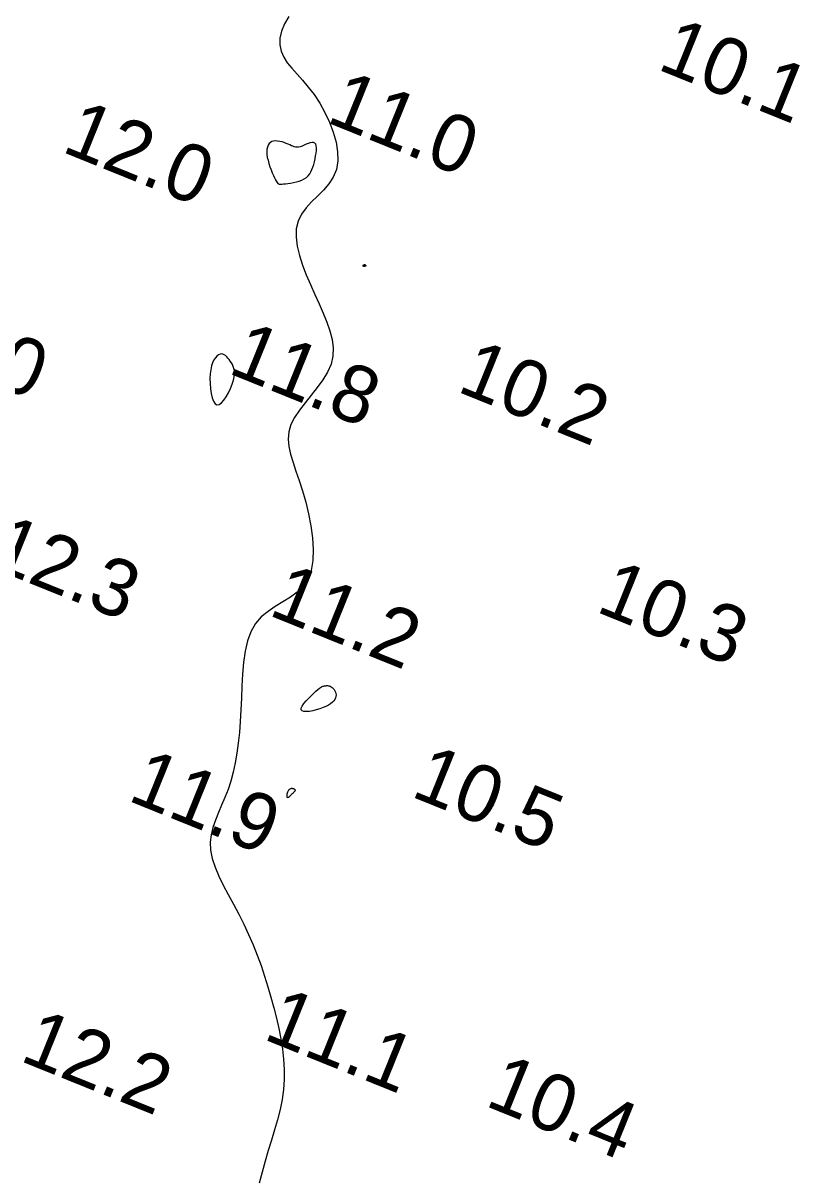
# Model space of a CAD drawing. Extents: x 3040093 to 3056816, y 408076 to 509144.
# Drawn here: x 3044023.5 to 3044091.5, y 439089.7 to 439191 of the extents above; entities that cross this region are included whole.
import ezdxf

# ---------------------------------------------------------------- set-up
doc = ezdxf.new("R2010")
doc.units = 0
doc.layers.add('V-CHAN-CONT-EL12-1112', color=7, linetype='Continuous')
doc.layers.add('V-TOPO-SOUN-0810', color=7, linetype='Continuous')

msp = doc.modelspace()

# ---------------------------------------------------------------- linework, layer by layer
at = {"layer": 'V-CHAN-CONT-EL12-1112'}
msp.add_lwpolyline([(3044046.73, 439191.63), (3044046.35, 439190.98), (3044046.1, 439190.34), (3044045.96, 439189.71), (3044045.95, 439189.12), (3044046.06, 439188.57), (3044046.29, 439188.06), (3044046.6, 439187.57), (3044047, 439187.08), (3044047.45, 439186.57), (3044047.93, 439186.03), (3044048.44, 439185.43), (3044048.95, 439184.77), (3044049.44, 439184.03), (3044049.9, 439183.22), (3044050.3, 439182.36), (3044050.63, 439181.49), (3044050.88, 439180.62), (3044051.01, 439179.77), (3044051.03, 439178.96), (3044050.9, 439178.22), (3044050.63, 439177.55), (3044050.23, 439176.96), (3044049.76, 439176.41), (3044049.24, 439175.89), (3044048.72, 439175.38), (3044048.24, 439174.86), (3044047.83, 439174.3), (3044047.54, 439173.69), (3044047.39, 439173.02), (3044047.37, 439172.29), (3044047.47, 439171.51), (3044047.67, 439170.69), (3044047.93, 439169.84), (3044048.26, 439168.99), (3044048.62, 439168.13), (3044049, 439167.28), (3044049.39, 439166.45), (3044049.75, 439165.64), (3044050.07, 439164.85), (3044050.33, 439164.08), (3044050.52, 439163.33), (3044050.61, 439162.59), (3044050.58, 439161.87), (3044050.43, 439161.16), (3044050.13, 439160.47), (3044049.71, 439159.78), (3044049.22, 439159.11), (3044048.69, 439158.44), (3044048.16, 439157.79), (3044047.66, 439157.14), (3044047.23, 439156.5), (3044046.92, 439155.87), (3044046.74, 439155.24), (3044046.69, 439154.6), (3044046.74, 439153.95), (3044046.89, 439153.27), (3044047.1, 439152.56), (3044047.35, 439151.79), (3044047.64, 439150.96), (3044047.93, 439150.06), (3044048.21, 439149.09), (3044048.46, 439148.06), (3044048.66, 439147.01), (3044048.8, 439145.95), (3044048.86, 439144.93), (3044048.83, 439143.97), (3044048.68, 439143.09), (3044048.41, 439142.33), (3044048, 439141.7), (3044047.47, 439141.18), (3044046.87, 439140.74), (3044046.21, 439140.34), (3044045.55, 439139.94), (3044044.91, 439139.51), (3044044.32, 439139.03), (3044043.81, 439138.44), (3044043.41, 439137.73), (3044043.12, 439136.92), (3044042.91, 439136.01), (3044042.77, 439135.03), (3044042.68, 439134.01), (3044042.62, 439132.96), (3044042.58, 439131.91), (3044042.54, 439130.88), (3044042.48, 439129.87), (3044042.4, 439128.91), (3044042.31, 439127.98), (3044042.18, 439127.1), (3044042.04, 439126.24), (3044041.86, 439125.43), (3044041.65, 439124.65), (3044041.41, 439123.91), (3044041.14, 439123.21), (3044040.85, 439122.54), (3044040.56, 439121.88), (3044040.3, 439121.23), (3044040.08, 439120.59), (3044039.93, 439119.94), (3044039.85, 439119.28), (3044039.88, 439118.59), (3044040.02, 439117.86), (3044040.27, 439117.11), (3044040.6, 439116.33), (3044040.99, 439115.53), (3044041.42, 439114.7), (3044041.88, 439113.85), (3044042.35, 439112.98), (3044042.79, 439112.1), (3044043.21, 439111.21), (3044043.6, 439110.3), (3044043.96, 439109.39), (3044044.3, 439108.48), (3044044.61, 439107.55), (3044044.89, 439106.63), (3044045.16, 439105.71), (3044045.41, 439104.79), (3044045.64, 439103.88), (3044045.85, 439102.98), (3044046.03, 439102.07), (3044046.17, 439101.17), (3044046.28, 439100.28), (3044046.33, 439099.39), (3044046.33, 439098.51), (3044046.27, 439097.62), (3044046.15, 439096.75), (3044045.97, 439095.87), (3044045.74, 439094.98), (3044045.49, 439094.09), (3044045.21, 439093.19), (3044044.93, 439092.28), (3044044.65, 439091.35), (3044044.39, 439090.39), (3044044.15, 439089.42)], dxfattribs=at)
for points in [[(3044044.91, 439179.02), (3044044.99, 439178.74), (3044045.08, 439178.46), (3044045.18, 439178.19), (3044045.28, 439177.93), (3044045.39, 439177.7), (3044045.48, 439177.48), (3044045.57, 439177.31), (3044045.64, 439177.17), (3044045.7, 439177.07), (3044045.76, 439177), (3044045.82, 439176.95), (3044045.9, 439176.93), (3044045.99, 439176.93), (3044046.11, 439176.94), (3044046.26, 439176.95), (3044046.44, 439176.97), (3044046.66, 439177), (3044046.89, 439177.03), (3044047.14, 439177.08), (3044047.4, 439177.13), (3044047.65, 439177.2), (3044047.88, 439177.29), (3044048.09, 439177.39), (3044048.27, 439177.52), (3044048.43, 439177.66), (3044048.56, 439177.83), (3044048.67, 439178.01), (3044048.76, 439178.21), (3044048.84, 439178.42), (3044048.91, 439178.65), (3044048.97, 439178.89), (3044049.03, 439179.14), (3044049.08, 439179.4), (3044049.12, 439179.65), (3044049.15, 439179.88), (3044049.15, 439180.1), (3044049.13, 439180.28), (3044049.09, 439180.43), (3044049.01, 439180.53), (3044048.9, 439180.58), (3044048.77, 439180.58), (3044048.61, 439180.55), (3044048.44, 439180.49), (3044048.25, 439180.42), (3044048.07, 439180.34), (3044047.89, 439180.27), (3044047.73, 439180.21), (3044047.58, 439180.18), (3044047.45, 439180.17), (3044047.32, 439180.18), (3044047.2, 439180.21), (3044047.08, 439180.25), (3044046.96, 439180.3), (3044046.82, 439180.37), (3044046.67, 439180.43), (3044046.51, 439180.5), (3044046.33, 439180.57), (3044046.14, 439180.63), (3044045.94, 439180.67), (3044045.75, 439180.71), (3044045.57, 439180.72), (3044045.4, 439180.71), (3044045.25, 439180.66), (3044045.12, 439180.59), (3044045.01, 439180.48), (3044044.92, 439180.34), (3044044.86, 439180.17), (3044044.82, 439179.98), (3044044.81, 439179.77), (3044044.82, 439179.53), (3044044.85, 439179.28)], [(3044053.25, 439169.84), (3044053.26, 439169.84), (3044053.27, 439169.85), (3044053.28, 439169.86), (3044053.3, 439169.86), (3044053.31, 439169.87), (3044053.33, 439169.87), (3044053.34, 439169.87), (3044053.35, 439169.88), (3044053.36, 439169.88), (3044053.38, 439169.88), (3044053.39, 439169.88), (3044053.4, 439169.88), (3044053.41, 439169.87), (3044053.42, 439169.86), (3044053.43, 439169.85), (3044053.44, 439169.84), (3044053.45, 439169.83), (3044053.46, 439169.82), (3044053.47, 439169.8), (3044053.48, 439169.79), (3044053.48, 439169.77), (3044053.49, 439169.76), (3044053.49, 439169.75), (3044053.48, 439169.75), (3044053.47, 439169.74), (3044053.46, 439169.74), (3044053.45, 439169.74), (3044053.44, 439169.74), (3044053.42, 439169.74), (3044053.4, 439169.74), (3044053.39, 439169.74), (3044053.37, 439169.74), (3044053.36, 439169.74), (3044053.34, 439169.73), (3044053.33, 439169.73), (3044053.31, 439169.73), (3044053.3, 439169.73), (3044053.29, 439169.73), (3044053.28, 439169.73), (3044053.27, 439169.74), (3044053.26, 439169.75), (3044053.25, 439169.76), (3044053.25, 439169.77), (3044053.24, 439169.79), (3044053.24, 439169.8), (3044053.24, 439169.81), (3044053.24, 439169.82)], [(3044039.82, 439159.9), (3044039.83, 439159.46), (3044039.86, 439159.01), (3044039.93, 439158.59), (3044040.02, 439158.22), (3044040.13, 439157.91), (3044040.27, 439157.7), (3044040.44, 439157.6), (3044040.63, 439157.62), (3044040.83, 439157.77), (3044041.04, 439158), (3044041.25, 439158.3), (3044041.45, 439158.65), (3044041.63, 439159.02), (3044041.77, 439159.4), (3044041.89, 439159.75), (3044041.95, 439160.06), (3044041.98, 439160.33), (3044041.97, 439160.57), (3044041.93, 439160.78), (3044041.87, 439160.97), (3044041.79, 439161.13), (3044041.7, 439161.29), (3044041.6, 439161.43), (3044041.5, 439161.57), (3044041.4, 439161.7), (3044041.29, 439161.82), (3044041.18, 439161.92), (3044041.07, 439161.99), (3044040.96, 439162.04), (3044040.83, 439162.06), (3044040.71, 439162.04), (3044040.57, 439161.97), (3044040.44, 439161.87), (3044040.31, 439161.72), (3044040.18, 439161.53), (3044040.06, 439161.29), (3044039.97, 439161.01), (3044039.89, 439160.68), (3044039.84, 439160.31)], [(3044047.81, 439131.03), (3044047.9, 439131.21), (3044048.05, 439131.43), (3044048.24, 439131.66), (3044048.46, 439131.89), (3044048.69, 439132.12), (3044048.91, 439132.34), (3044049.11, 439132.52), (3044049.27, 439132.66), (3044049.41, 439132.77), (3044049.51, 439132.85), (3044049.6, 439132.91), (3044049.66, 439132.94), (3044049.72, 439132.96), (3044049.77, 439132.97), (3044049.83, 439132.98), (3044049.89, 439132.99), (3044049.96, 439133), (3044050.03, 439133.01), (3044050.11, 439133.01), (3044050.19, 439133), (3044050.27, 439132.98), (3044050.36, 439132.95), (3044050.45, 439132.91), (3044050.53, 439132.84), (3044050.62, 439132.76), (3044050.7, 439132.66), (3044050.76, 439132.56), (3044050.82, 439132.44), (3044050.85, 439132.32), (3044050.87, 439132.19), (3044050.86, 439132.06), (3044050.83, 439131.93), (3044050.77, 439131.8), (3044050.67, 439131.67), (3044050.55, 439131.55), (3044050.39, 439131.42), (3044050.21, 439131.3), (3044049.98, 439131.19), (3044049.73, 439131.08), (3044049.44, 439130.97), (3044049.14, 439130.88), (3044048.83, 439130.8), (3044048.53, 439130.75), (3044048.27, 439130.73), (3044048.04, 439130.74), (3044047.89, 439130.79), (3044047.81, 439130.88)], [(3044046.71, 439123.83), (3044046.74, 439123.88), (3044046.78, 439123.92), (3044046.82, 439123.96), (3044046.86, 439123.98), (3044046.9, 439123.99), (3044046.94, 439124), (3044046.98, 439124.01), (3044047.02, 439124.01), (3044047.06, 439124), (3044047.1, 439124), (3044047.13, 439123.99), (3044047.16, 439123.98), (3044047.19, 439123.96), (3044047.22, 439123.95), (3044047.24, 439123.93), (3044047.25, 439123.91), (3044047.27, 439123.89), (3044047.28, 439123.87), (3044047.28, 439123.85), (3044047.28, 439123.83), (3044047.27, 439123.8), (3044047.26, 439123.78), (3044047.25, 439123.75), (3044047.23, 439123.73), (3044047.2, 439123.7), (3044047.17, 439123.67), (3044047.14, 439123.64), (3044047.1, 439123.6), (3044047.06, 439123.56), (3044047.01, 439123.52), (3044046.96, 439123.47), (3044046.91, 439123.42), (3044046.86, 439123.36), (3044046.81, 439123.31), (3044046.76, 439123.26), (3044046.71, 439123.22), (3044046.67, 439123.2), (3044046.63, 439123.19), (3044046.61, 439123.2), (3044046.59, 439123.24), (3044046.58, 439123.29), (3044046.58, 439123.36), (3044046.59, 439123.44), (3044046.6, 439123.53), (3044046.62, 439123.61), (3044046.64, 439123.7), (3044046.67, 439123.77)]]:
    msp.add_lwpolyline(points, close=True, dxfattribs=at)

# ---------------------------------------------------------------- texts
at = {"layer": 'V-TOPO-SOUN-0810'}
for s, p in [('10.1 ', (3044078.89, 439187.04)), ('11.0 ', (3044049.89, 439182.41)), ('12.0 ', (3044026.72, 439179.82)), ('13.0 ', (3044012.19, 439162.86)), ('11.8 ', (3044041.29, 439160.43)), ('10.2 ', (3044061.34, 439158.82)), ('12.3 ', (3044020.26, 439143.5)), ('11.2 ', (3044044.83, 439139.23)), ('10.3 ', (3044073.51, 439139.53)), ('11.9 ', (3044032.5, 439122.99)), ('10.5 ', (3044057.3, 439123.35)), ('11.1 ', (3044044.38, 439102.09)), ('12.2 ', (3044023.05, 439100.19)), ('10.4 ', (3044063.8, 439096.25))]:
    msp.add_text(s, height=5, rotation=338, dxfattribs=at).set_placement(p)

doc.saveas('drawing.dxf')
